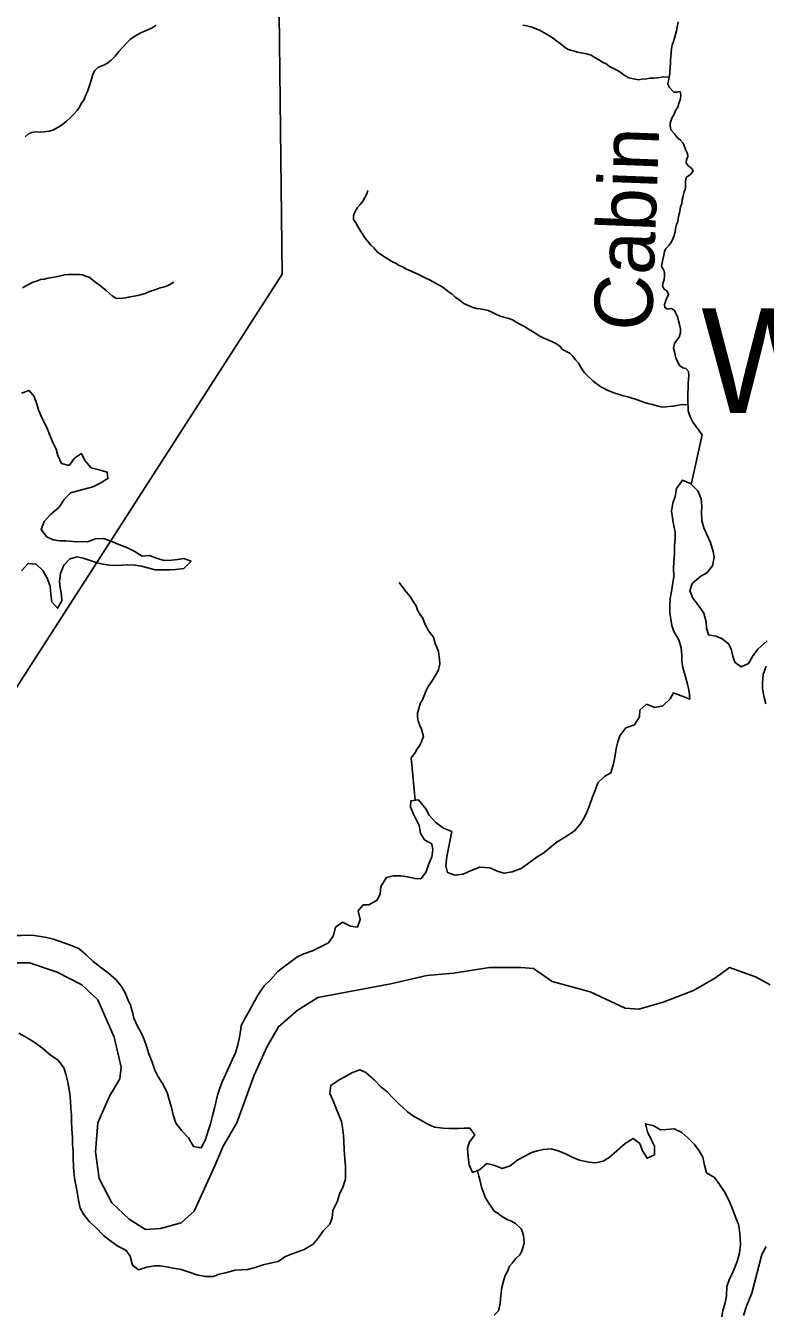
# Model space of a CAD drawing. Extents: x 1310247 to 1664935, y 235267 to 584339.
# Drawn here: x 1507738 to 1514102, y 371649 to 382702 of the extents above; entities that cross this region are included whole.
import ezdxf

# ---------------------------------------------------------------- set-up
doc = ezdxf.new("R2010")
doc.units = 0
for name, color, linetype in [('GM_X_Major_Lake', 7, 'Continuous'), ('GM_X_Minor_River', 7, 'Continuous'), ('GM_X_Minor_River_Text', 7, 'Continuous'), ('GM_X_Township', 7, 'Continuous'), ('GM_X_Township_Text', 7, 'Continuous')]:
    doc.layers.add(name, color=color, linetype=linetype)

msp = doc.modelspace()

# ---------------------------------------------------------------- linework, layer by layer
at = {"layer": 'GM_X_Major_Lake'}
for points in [[(1507703, 379544), (1507769, 379566), (1507810, 379513), (1507835, 379449), (1507852, 379390), (1507880, 379325), (1507919, 379247), (1507953, 379168), (1507974, 379113), (1507999, 379061), (1508016, 379006), (1508046, 378939), (1508112, 378922), (1508158, 378983), (1508219, 379024), (1508247, 378963), (1508302, 378902), (1508370, 378885), (1508438, 378865), (1508446, 378809), (1508379, 378768), (1508317, 378737), (1508242, 378717), (1508186, 378704), (1508123, 378687), (1508070, 378630), (1508025, 378563), (1507953, 378500), (1507898, 378439), (1507870, 378371), (1507919, 378308), (1507975, 378283), (1508031, 378274), (1508083, 378273), (1508145, 378268), (1508269, 378265), (1508339, 378290), (1508408, 378293), (1508479, 378267), (1508541, 378242), (1508608, 378216), (1508672, 378183), (1508739, 378140), (1508803, 378146), (1508863, 378125), (1508929, 378104), (1508997, 378106), (1509047, 378112), (1509099, 378120), (1509161, 378097), (1509099, 378036), (1509029, 378028), (1508977, 378025), (1508907, 378024), (1508853, 378025), (1508789, 378040), (1508735, 378054), (1508681, 378063), (1508611, 378066), (1508531, 378062), (1508457, 378065), (1508405, 378074), (1508353, 378085), (1508302, 378102), (1508234, 378124), (1508182, 378135), (1508118, 378118), (1508066, 378063), (1508037, 377993), (1508029, 377923), (1508036, 377873), (1508045, 377807), (1508048, 377757), (1508013, 377693), (1507962, 377748), (1507955, 377811), (1507948, 377883), (1507922, 377952), (1507885, 378018), (1507828, 378072), (1507760, 378079), (1507701, 378014)], [(1513789, 377384), (1513728, 377433), (1513676, 377454), (1513612, 377465), (1513597, 377526), (1513592, 377576), (1513572, 377650), (1513519, 377728), (1513478, 377779), (1513452, 377843), (1513473, 377905), (1513546, 377970), (1513599, 377999), (1513648, 378058), (1513662, 378132), (1513653, 378182), (1513629, 378259), (1513598, 378329), (1513573, 378384), (1513556, 378445), (1513552, 378519), (1513555, 378571), (1513550, 378633), (1513520, 378702), (1513457, 378765), (1513389, 378795), (1513338, 378722), (1513326, 378654), (1513307, 378598), (1513294, 378528), (1513302, 378472), (1513313, 378417), (1513326, 378347), (1513327, 378297), (1513320, 378233), (1513320, 378163), (1513315, 378093), (1513312, 378039), (1513314, 377966), (1513303, 377896), (1513295, 377838), (1513282, 377777), (1513279, 377720), (1513281, 377650), (1513290, 377600), (1513299, 377546), (1513316, 377493), (1513359, 377422), (1513379, 377354), (1513384, 377291), (1513385, 377235), (1513392, 377185), (1513411, 377116), (1513431, 377042), (1513448, 376977), (1513452, 376911), (1513387, 376937), (1513313, 376966), (1513282, 376915), (1513219, 376854), (1513151, 376841), (1513081, 376868), (1513022, 376817), (1513019, 376759), (1512975, 376692), (1512903, 376666), (1512851, 376596), (1512832, 376545), (1512819, 376489), (1512807, 376413), (1512796, 376355), (1512772, 376279), (1512720, 376250), (1512662, 376193), (1512641, 376134), (1512612, 376064), (1512588, 375998), (1512569, 375946), (1512544, 375893), (1512513, 375839), (1512460, 375780), (1512392, 375734), (1512317, 375687), (1512267, 375652), (1512197, 375591), (1512140, 375556), (1512073, 375507), (1512000, 375457), (1511923, 375428), (1511855, 375417), (1511803, 375429), (1511732, 375462), (1511646, 375468), (1511571, 375439), (1511502, 375408), (1511430, 375398), (1511367, 375423), (1511354, 375480), (1511363, 375560), (1511390, 375703), (1511406, 375773)], [(1514118, 377413), (1514038, 377342), (1513993, 377279), (1513957, 377218), (1513895, 377189), (1513840, 377230), (1513823, 377281), (1513810, 377333), (1513789, 377384)], [(1514105, 376872), (1514092, 376926), (1514077, 377001), (1514078, 377051), (1514084, 377125), (1514109, 377195)], [(1511406, 375773), (1511334, 375803), (1511267, 375852), (1511211, 375915), (1511182, 375970), (1511119, 376046), (1511053, 376039), (1511050, 375987), (1511071, 375928), (1511098, 375876), (1511123, 375825), (1511135, 375761), (1511170, 375704), (1511233, 375668), (1511242, 375616), (1511233, 375556), (1511204, 375487), (1511180, 375423), (1511139, 375368), (1511089, 375369), (1511023, 375384), (1510967, 375393), (1510901, 375392), (1510843, 375380), (1510795, 375302), (1510788, 375238), (1510761, 375185), (1510692, 375144), (1510642, 375145), (1510599, 375092), (1510617, 375017), (1510594, 374953), (1510532, 374959), (1510464, 374994), (1510405, 374951), (1510386, 374879), (1510343, 374818), (1510276, 374783), (1510205, 374749), (1510130, 374722), (1510070, 374693), (1510015, 374652), (1509960, 374611), (1509907, 374570), (1509843, 374497), (1509790, 374446), (1509741, 374377), (1509703, 374310), (1509664, 374236), (1509628, 374175), (1509593, 374107), (1509586, 374055), (1509576, 373991), (1509563, 373940), (1509544, 373872), (1509517, 373816), (1509494, 373765), (1509460, 373691), (1509430, 373622), (1509407, 373560), (1509388, 373508), (1509362, 373396), (1509346, 373329), (1509327, 373261), (1509308, 373201), (1509284, 373127), (1509248, 373054), (1509181, 373067), (1509138, 373140), (1509081, 373200), (1509031, 373267), (1509006, 373339), (1508989, 373412), (1508973, 373468), (1508958, 373523), (1508921, 373598), (1508879, 373665), (1508850, 373721), (1508827, 373792), (1508797, 373863), (1508780, 373919), (1508757, 373986), (1508736, 374038), (1508701, 374101), (1508669, 374170), (1508656, 374222), (1508639, 374281), (1508618, 374331), (1508595, 374386), (1508562, 374441), (1508517, 374498), (1508450, 374555), (1508381, 374609), (1508320, 374656), (1508259, 374713), (1508194, 374767), (1508123, 374798), (1507976, 374849), (1507918, 374864), (1507866, 374872), (1507810, 374879)], [(1507810, 374879), (1507756, 374882), (1507702, 374881), (1507644, 374880), (1507592, 374883), (1507540, 374882), (1507484, 374881), (1507423, 374872), (1507369, 374855), (1507294, 374827), (1507226, 374804), (1507167, 374791), (1507095, 374787), (1507025, 374788), (1506959, 374797), (1506887, 374815), (1506826, 374844)], [(1507679, 374041), (1507752, 374000), (1507819, 373956), (1507886, 373909), (1507953, 373851), (1508018, 373808), (1508067, 373741), (1508084, 373688), (1508100, 373620), (1508109, 373570), (1508118, 373515), (1508125, 373459), (1508128, 373395), (1508131, 373337), (1508132, 373283), (1508136, 373216), (1508141, 373142), (1508140, 373088), (1508146, 373020), (1508147, 372964), (1508150, 372897), (1508153, 372845), (1508161, 372777), (1508176, 372708), (1508185, 372656), (1508192, 372604), (1508208, 372535), (1508235, 372485), (1508288, 372419), (1508339, 372372), (1508408, 372301), (1508459, 372260), (1508530, 372208), (1508599, 372175), (1508636, 372122), (1508657, 372045), (1508710, 372006), (1508781, 372029), (1508845, 372040), (1508895, 372039), (1508965, 372029), (1509025, 372018), (1509077, 372009), (1509144, 371987), (1509210, 371964), (1509284, 371949), (1509350, 371947), (1509404, 371968), (1509457, 371981), (1509541, 372002), (1509595, 372007), (1509649, 372009), (1509714, 372026), (1509782, 372049), (1509843, 372062), (1509911, 372078), (1509968, 372117), (1510021, 372140), (1510071, 372157), (1510134, 372180), (1510211, 372227), (1510254, 372278), (1510301, 372345), (1510355, 372398), (1510374, 372452), (1510381, 372516), (1510417, 372590), (1510438, 372657), (1510471, 372723), (1510489, 372789), (1510490, 372839), (1510489, 372897), (1510484, 372957), (1510478, 373041), (1510475, 373112)], [(1510475, 373112), (1510472, 373162), (1510464, 373228), (1510455, 373280), (1510434, 373331), (1510403, 373406), (1510384, 373458), (1510356, 373523), (1510363, 373591), (1510436, 373640), (1510489, 373667), (1510550, 373701), (1510612, 373726), (1510666, 373701), (1510737, 373640), (1510792, 373582), (1510847, 373535), (1510896, 373484), (1510951, 373431), (1511023, 373363), (1511075, 373326), (1511132, 373295), (1511205, 373255), (1511257, 373232), (1511331, 373223), (1511383, 373222), (1511459, 373222), (1511511, 373223), (1511561, 373224), (1511602, 373165), (1511555, 373100), (1511540, 373048), (1511544, 372974), (1511553, 372908), (1511583, 372843), (1511644, 372864), (1511705, 372919), (1511775, 372903), (1511837, 372876), (1511907, 372899), (1511974, 372951), (1512033, 372984), (1512090, 373013), (1512142, 373028), (1512192, 373041), (1512259, 373046), (1512328, 373027), (1512384, 373003), (1512439, 372974), (1512503, 372949), (1512583, 372931), (1512641, 372926), (1512707, 372939), (1512758, 372970), (1512825, 373029), (1512895, 373091), (1512964, 373134), (1513023, 373091), (1513045, 373028), (1513084, 372965), (1513149, 372994), (1513148, 373070), (1513123, 373121), (1513089, 373192), (1513072, 373262), (1513142, 373243), (1513199, 373208), (1513252, 373213), (1513318, 373217), (1513383, 373186), (1513434, 373141), (1513493, 373084), (1513532, 373029), (1513565, 372974), (1513580, 372905), (1513596, 372839), (1513664, 372800), (1513703, 372749), (1513751, 372675), (1513790, 372599), (1513818, 372536), (1513847, 372453), (1513870, 372394), (1513881, 372344), (1513887, 372278), (1513888, 372226), (1513879, 372152), (1513859, 372076), (1513825, 371990), (1513792, 371921), (1513772, 371863), (1513769, 371783), (1513755, 371711), (1513736, 371655), (1513729, 371601)]]:
    msp.add_lwpolyline(points, dxfattribs=at)
at = {"layer": 'GM_X_Minor_River'}
for points in [[(1507734, 381748), (1507763, 381771), (1507790, 381784), (1507820, 381790), (1507862, 381788), (1507898, 381789), (1507941, 381796), (1507971, 381803), (1507998, 381817), (1508028, 381836), (1508057, 381855), (1508090, 381880), (1508123, 381912), (1508156, 381945), (1508181, 381972), (1508198, 382000), (1508219, 382035), (1508240, 382069), (1508257, 382107), (1508270, 382137), (1508279, 382162), (1508290, 382198), (1508303, 382242), (1508317, 382286), (1508334, 382318), (1508360, 382343), (1508387, 382354), (1508415, 382366), (1508446, 382383), (1508475, 382406), (1508508, 382439), (1508541, 382481), (1508568, 382512), (1508602, 382549), (1508639, 382586), (1508676, 382613), (1508729, 382640), (1508755, 382651), (1508782, 382663), (1508825, 382684), (1508862, 382707)], [(1513276, 382261), (1513223, 382262), (1513197, 382257), (1513171, 382254), (1513140, 382251), (1513112, 382250), (1513080, 382246), (1513040, 382242), (1513013, 382238), (1512983, 382241), (1512929, 382255), (1512888, 382276), (1512858, 382299), (1512830, 382318), (1512795, 382335), (1512761, 382352), (1512730, 382377), (1512704, 382386), (1512674, 382405), (1512630, 382432), (1512603, 382449), (1512563, 382461), (1512533, 382467), (1512487, 382475), (1512459, 382484), (1512427, 382491), (1512401, 382501), (1512369, 382522), (1512336, 382550), (1512306, 382573), (1512279, 382591), (1512239, 382619), (1512200, 382640), (1512158, 382663), (1512124, 382678), (1512084, 382692), (1512050, 382701), (1512016, 382708)], [(1513425, 381549), (1513434, 381577), (1513432, 381603), (1513419, 381631), (1513395, 381692), (1513373, 381719), (1513344, 381742), (1513322, 381773), (1513289, 381808), (1513282, 381838), (1513283, 381865), (1513298, 381906), (1513317, 381942), (1513330, 381974), (1513349, 382001), (1513358, 382033), (1513371, 382073), (1513376, 382107), (1513369, 382136), (1513342, 382130), (1513314, 382131), (1513275, 382174), (1513264, 382201), (1513269, 382229), (1513276, 382261), (1513280, 382291), (1513282, 382351), (1513285, 382377), (1513286, 382405), (1513289, 382437), (1513293, 382470), (1513296, 382506), (1513301, 382534), (1513312, 382565), (1513321, 382595), (1513328, 382627), (1513337, 382657), (1513351, 382735)], [(1513465, 378757), (1513560, 379184), (1513537, 379215), (1513500, 379262), (1513475, 379299), (1513458, 379334), (1513446, 379364), (1513439, 379392), (1513438, 379419), (1513435, 379459), (1513434, 379503), (1513438, 379630), (1513441, 379660), (1513444, 379696), (1513442, 379728), (1513419, 379755), (1513391, 379762), (1513365, 379781), (1513352, 379807), (1513333, 379844), (1513326, 379872), (1513322, 379899), (1513311, 379929), (1513320, 379971), (1513337, 379997), (1513362, 380024), (1513371, 380064), (1513372, 380094), (1513365, 380133), (1513354, 380165), (1513349, 380191), (1513334, 380226), (1513318, 380255), (1513293, 380270), (1513262, 380266), (1513236, 380279), (1513235, 380305), (1513244, 380331), (1513251, 380357), (1513270, 380387), (1513258, 380419), (1513233, 380438), (1513216, 380467), (1513222, 380493), (1513231, 380519), (1513234, 380549), (1513235, 380575), (1513229, 380601), (1513210, 380632), (1513215, 380664), (1513220, 380692), (1513229, 380730), (1513234, 380762), (1513245, 380788), (1513273, 380813), (1513294, 380845), (1513314, 380890), (1513325, 380930), (1513330, 380956), (1513339, 380992), (1513348, 381020), (1513355, 381062), (1513366, 381106), (1513373, 381146), (1513384, 381174), (1513387, 381204), (1513396, 381236), (1513405, 381274), (1513414, 381302), (1513416, 381366), (1513422, 381396), (1513460, 381425), (1513480, 381453), (1513465, 381479), (1513439, 381496), (1513420, 381523), (1513425, 381549)], [(1513436, 379446), (1513370, 379443), (1513340, 379438), (1513307, 379430), (1513271, 379428), (1513245, 379424), (1513219, 379423), (1513191, 379428), (1513159, 379437), (1513131, 379444), (1513091, 379453), (1513063, 379462), (1513031, 379475), (1512995, 379488), (1512945, 379503), (1512919, 379510), (1512871, 379522), (1512837, 379535), (1512808, 379544), (1512740, 379570), (1512714, 379584), (1512688, 379597), (1512655, 379620), (1512621, 379647), (1512547, 379718), (1512522, 379751), (1512495, 379800), (1512469, 379829), (1512446, 379860), (1512421, 379887), (1512395, 379897), (1512355, 379921), (1512334, 379947), (1512300, 379970), (1512271, 379985), (1512231, 380001), (1512191, 380018), (1512161, 380033), (1512130, 380052), (1512100, 380073), (1512064, 380094), (1512023, 380119), (1511995, 380132), (1511957, 380153), (1511926, 380172), (1511896, 380185), (1511860, 380194), (1511820, 380206), (1511782, 380221), (1511750, 380238), (1511717, 380253), (1511681, 380262), (1511647, 380269), (1511617, 380272), (1511587, 380279), (1511559, 380290), (1511507, 380313), (1511464, 380347), (1511434, 380368), (1511407, 380395), (1511373, 380418), (1511326, 380453), (1511296, 380470), (1511245, 380500), (1511217, 380513), (1511175, 380534), (1511141, 380551), (1511112, 380566), (1511082, 380579), (1511036, 380600), (1511008, 380613), (1510979, 380628), (1510953, 380641), (1510919, 380660), (1510889, 380675), (1510848, 380700), (1510795, 380736), (1510763, 380759), (1510734, 380792), (1510708, 380815), (1510685, 380844), (1510660, 380875), (1510638, 380908), (1510621, 380934), (1510596, 380977), (1510579, 381006), (1510559, 381037), (1510558, 381071), (1510569, 381099), (1510592, 381140), (1510615, 381166), (1510638, 381193), (1510657, 381225), (1510674, 381258), (1510681, 381284)], [(1507712, 380449), (1507763, 380478), (1507800, 380497), (1507839, 380510), (1507867, 380519), (1507897, 380524), (1507930, 380532), (1507964, 380537), (1508000, 380544), (1508037, 380553), (1508071, 380560), (1508104, 380563), (1508136, 380564), (1508200, 380562), (1508228, 380559), (1508254, 380550), (1508284, 380539), (1508312, 380518), (1508343, 380495), (1508369, 380475), (1508400, 380450), (1508430, 380425), (1508481, 380379), (1508514, 380360), (1508551, 380357), (1508597, 380363), (1508635, 380370), (1508672, 380377), (1508704, 380382), (1508737, 380392), (1508765, 380401), (1508798, 380414), (1508840, 380427), (1508867, 380436), (1508895, 380447), (1508922, 380455), (1508950, 380462), (1508985, 380479), (1509013, 380496)], [(1511089, 376043), (1511056, 376409), (1511087, 376448), (1511107, 376484), (1511128, 376513), (1511149, 376561), (1511160, 376591), (1511153, 376623), (1511144, 376653), (1511130, 376686), (1511115, 376725), (1511108, 376757), (1511109, 376793), (1511122, 376833), (1511134, 376881), (1511151, 376907), (1511170, 376950), (1511185, 376986), (1511202, 377022), (1511236, 377071), (1511254, 377097), (1511278, 377142), (1511291, 377168), (1511302, 377214), (1511299, 377254), (1511289, 377323), (1511274, 377364), (1511261, 377390), (1511246, 377445), (1511203, 377500), (1511188, 377535), (1511169, 377566), (1511154, 377608), (1511135, 377635), (1511110, 377678), (1511097, 377713), (1511077, 377743), (1511045, 377795), (1511013, 377836), (1510982, 377873), (1510953, 377914)], [(1511627, 372858), (1511636, 372812), (1511645, 372779), (1511654, 372743), (1511660, 372715), (1511671, 372686), (1511695, 372625), (1511724, 372578), (1511747, 372545), (1511769, 372510), (1511794, 372496), (1511842, 372462), (1511887, 372435), (1511917, 372424), (1511953, 372405), (1512000, 372359), (1512013, 372330), (1512020, 372298), (1512025, 372270), (1512026, 372235), (1512017, 372196), (1512004, 372160), (1511991, 372134), (1511956, 372103), (1511923, 372064), (1511900, 372038), (1511883, 371990), (1511864, 371957), (1511851, 371919), (1511835, 371855), (1511830, 371811), (1511827, 371781), (1511824, 371755), (1511821, 371717), (1511812, 371679), (1511805, 371653), (1511768, 371615)]]:
    msp.add_lwpolyline(points, dxfattribs=at)
at = {"layer": 'GM_X_Township'}
for points in [[(1507402, 406958), (1508241, 406928), (1514038, 405194), (1513397, 403076), (1512602, 400512), (1512751, 400382), (1512993, 400167), (1512583, 399088), (1513107, 394353), (1513127, 394161), (1513449, 391129), (1512779, 390334), (1512769, 390315), (1509893, 385052), (1509946, 380566), (1506011, 374453)], [(1506011, 374453), (1509946, 380566), (1509893, 385052)], [(1507651, 374645), (1507771, 374645), (1508010, 374565), (1508220, 374455), (1508359, 374326), (1508499, 374007), (1508559, 373747), (1508549, 373648), (1508459, 373498), (1508359, 373269), (1508339, 373019), (1508369, 372790), (1508479, 372581), (1508628, 372441), (1508768, 372351), (1508898, 372361), (1509077, 372411), (1509187, 372511), (1509366, 372900), (1509436, 373069), (1509556, 373269), (1509705, 373678), (1509815, 373927), (1509914, 374096), (1510074, 374236), (1510253, 374346), (1510881, 374465), (1511191, 374535), (1511420, 374555), (1511729, 374605), (1511998, 374605), (1512108, 374595), (1512267, 374485), (1512596, 374396), (1512895, 374256), (1513015, 374246), (1513224, 374306), (1513484, 374406), (1513673, 374515), (1513793, 374605), (1514018, 374524), (1514143, 374456)], [(1514143, 374456), (1514018, 374524), (1513793, 374605), (1513673, 374515), (1513484, 374406), (1513224, 374306), (1513015, 374246), (1512895, 374256), (1512596, 374396), (1512267, 374485), (1512108, 374595), (1511998, 374605), (1511729, 374605), (1511420, 374555), (1511191, 374535), (1510881, 374465), (1510253, 374346), (1510074, 374236), (1509914, 374096), (1509815, 373927), (1509705, 373678), (1509556, 373269), (1509436, 373069), (1509366, 372900), (1509187, 372511), (1509077, 372411), (1508898, 372361), (1508768, 372351), (1508628, 372441), (1508479, 372581), (1508369, 372790), (1508339, 373019), (1508359, 373269), (1508459, 373498), (1508549, 373648), (1508559, 373747), (1508499, 374007), (1508359, 374326), (1508220, 374455), (1508010, 374565), (1507771, 374645), (1507651, 374645)], [(1514110, 372205), (1514072, 372137), (1513985, 371806), (1513940, 371693), (1513914, 371613)], [(1513914, 371613), (1513940, 371693), (1513985, 371806), (1514072, 372137), (1514110, 372205)]]:
    msp.add_lwpolyline(points, dxfattribs=at)

# ---------------------------------------------------------------- texts
at = {"layer": 'GM_X_Minor_River_Text'}
msp.add_text('Cabin', height=500.1, rotation=87.8493, dxfattribs=at).set_placement((1513124, 380072))
at = {"layer": 'GM_X_Township_Text'}
msp.add_text('WILLIAMSBURG', height=900, rotation=0, dxfattribs=at).set_placement((1513551, 379373))

doc.saveas('drawing.dxf')
